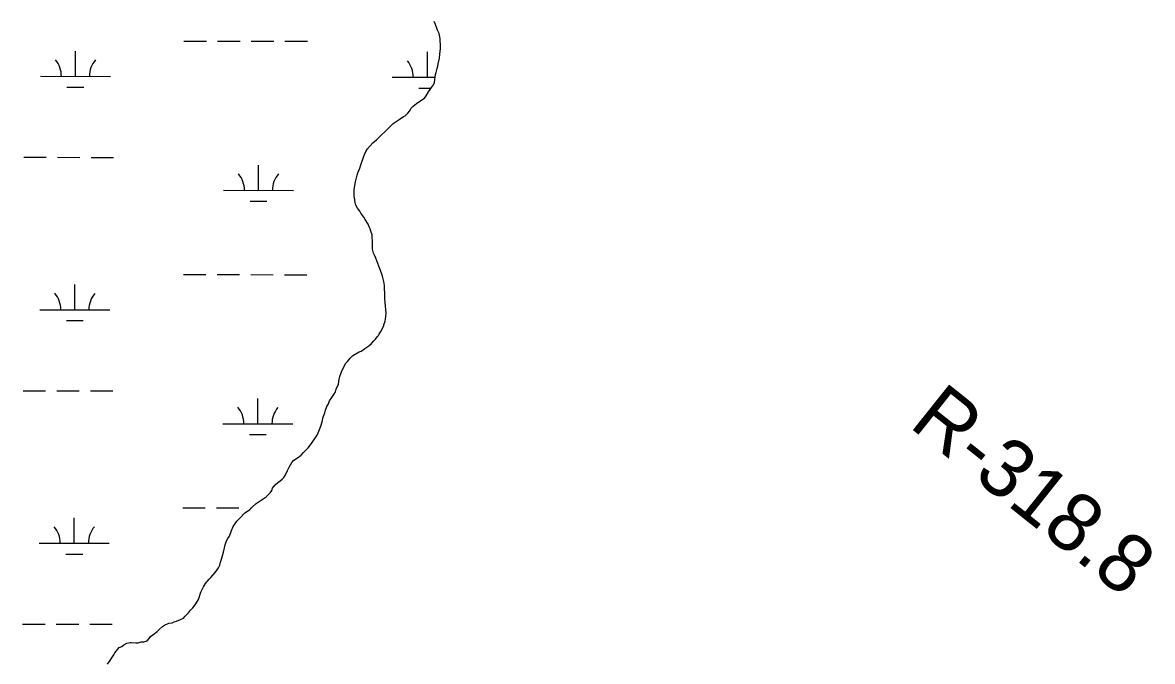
# Model space of a CAD drawing. Extents: x 3172297 to 3210190, y 958463 to 983887.
# Drawn here: x 3192708 to 3194319, y 970148 to 971058 of the extents above; entities that cross this region are included whole.
import ezdxf

# ---------------------------------------------------------------- set-up
doc = ezdxf.new("R2010")
doc.units = 0
doc.layers.add('V-RIVR-RANG-IDEN', color=7, linetype='Continuous')
doc.layers.add('V-WETL-SWMP', color=7, linetype='Continuous')

msp = doc.modelspace()

# ---------------------------------------------------------------- linework, layer by layer
at = {"layer": 'V-WETL-SWMP'}
for p, q in [((3192937.9, 971031.8), (3192969.9, 971031.7)), ((3192985.9, 971031.7), (3193017.9, 971031.6)), ((3193033.9, 971031.6), (3193065.9, 971031.5)), ((3193081.9, 971031.4), (3193113.9, 971031.4)), ((3192783.2, 970981.4), (3192783.3, 971017.4)), ((3193285.1, 970980.2), (3193285.2, 971016.2)), ((3192733.2, 970981.6), (3192833.2, 970981.3)), ((3193235.1, 970980.3), (3193296.3, 970980.2)), ((3192771.1, 970966), (3192795.1, 970966)), ((3193273, 970964.8), (3193290.5, 970964.8)), ((3192709.5, 970866.2), (3192741.5, 970866.1)), ((3192757.5, 970866.1), (3192789.5, 970866)), ((3192805.5, 970866), (3192837.5, 970865.9)), ((3193044.2, 970818.9), (3193044.3, 970854.9)), ((3192994.2, 970819.1), (3193094.2, 970818.8)), ((3193032.2, 970803.5), (3193056.2, 970803.5)), ((3192782.3, 970648.8), (3192782.4, 970684.8)), ((3192937.1, 970699.1), (3192969.1, 970699)), ((3192985.1, 970699), (3193017.1, 970698.9)), ((3193033.1, 970698.9), (3193065.1, 970698.8)), ((3193081.1, 970698.8), (3193113.1, 970698.7)), ((3192732.3, 970648.9), (3192832.3, 970648.6)), ((3192770.3, 970633.4), (3192794.3, 970633.3)), ((3192708.7, 970533.5), (3192740.7, 970533.4)), ((3192756.7, 970533.4), (3192788.7, 970533.3)), ((3192804.7, 970533.3), (3192836.7, 970533.2)), ((3193043.4, 970486.3), (3193043.5, 970522.3)), ((3192993.4, 970486.4), (3193093.4, 970486.1)), ((3193031.3, 970470.9), (3193055.3, 970470.8)), ((3192936.2, 970366.4), (3192968.2, 970366.4)), ((3192984.2, 970366.3), (3193016.2, 970366.3)), ((3193032.2, 970366.2), (3193034, 970366.2)), ((3192781.5, 970316.1), (3192781.6, 970352.1)), ((3192731.5, 970316.2), (3192831.5, 970316)), ((3192769.5, 970300.7), (3192793.5, 970300.6)), ((3192707.8, 970200.8), (3192739.8, 970200.8)), ((3192755.8, 970200.7), (3192787.8, 970200.6)), ((3192803.8, 970200.6), (3192835.8, 970200.5))]:
    msp.add_line(p, q, dxfattribs=at)
msp.add_lwpolyline([(3192828.9, 970143.8), (3192832.9, 970148.9), (3192835, 970152.8), (3192838.1, 970156.9), (3192839.6, 970159.9), (3192845.4, 970167.7), (3192849.3, 970169.1), (3192852, 970171.2), (3192856.6, 970173.8), (3192861.1, 970174.7), (3192862.6, 970174.7), (3192869.5, 970174.3), (3192872.5, 970174.3), (3192876.7, 970175.4), (3192880.6, 970175.7), (3192885.4, 970177.1), (3192888.5, 970180.1), (3192890.3, 970183.1), (3192893.6, 970185.7), (3192899.7, 970190.2), (3192903, 970193.7), (3192907.3, 970197.6), (3192910.3, 970199.4), (3192916.3, 970202.3), (3192921.2, 970202.8), (3192924.2, 970204), (3192927.5, 970205.2), (3192932.9, 970207.2), (3192937.1, 970209.3), (3192939.6, 970212), (3192944.4, 970217), (3192947.5, 970220.6), (3192950.8, 970224.1), (3192952.6, 970226.5), (3192954.8, 970229.5), (3192958.5, 970235.8), (3192961.9, 970246.2), (3192964.3, 970251), (3192965.9, 970254), (3192968.6, 970258.8), (3192970.5, 970261.2), (3192971.7, 970262), (3192974.1, 970265), (3192976.5, 970267.4), (3192982.3, 970274.2), (3192987.2, 970281.1), (3192989, 970284.7), (3192990.3, 970288.9), (3192991.5, 970293.4), (3192994.3, 970303.2), (3192996.9, 970313.7), (3192998.7, 970319.4), (3193000.6, 970322.7), (3193002.7, 970326.3), (3193005.8, 970334), (3193008.3, 970339.7), (3193011.3, 970344.5), (3193013.5, 970347.5), (3193018.3, 970352.5), (3193025, 970359.4), (3193028.6, 970361.7), (3193031.7, 970364.1), (3193035.3, 970367.3), (3193041.1, 970372.7), (3193046.8, 970376.5), (3193050.8, 970379.5), (3193055.3, 970382.4), (3193057.4, 970384.8), (3193060.5, 970387.5), (3193060.8, 970387.8), (3193063.2, 970391.4), (3193064.4, 970394.7), (3193068.1, 970399.4), (3193072, 970402.7), (3193075.1, 970405), (3193077.8, 970407.4), (3193080.5, 970409.8), (3193082.1, 970412.5), (3193085.7, 970419.6), (3193088.2, 970424.4), (3193091.9, 970431), (3193094.6, 970434.6), (3193100.1, 970437.8), (3193104.9, 970441.6), (3193108.6, 970445.2), (3193111, 970447.6), (3193115.2, 970452), (3193118.3, 970456.2), (3193121, 970459.8), (3193122.6, 970462.5), (3193126.2, 970467.2), (3193127.7, 970469.9), (3193129.3, 970473.2), (3193131.4, 970478), (3193133.6, 970484.3), (3193135.5, 970490.9), (3193136.1, 970494.5), (3193137.1, 970497.4), (3193138.9, 970501.9), (3193139.9, 970505.8), (3193141.7, 970510.9), (3193143.9, 970514.8), (3193145.7, 970519), (3193148.8, 970524), (3193151.8, 970528.2), (3193154, 970531.8), (3193155.2, 970535.7), (3193158.3, 970542.9), (3193158.9, 970546.5), (3193159.3, 970550.1), (3193160.2, 970553.6), (3193162.4, 970560.2), (3193166.1, 970567.4), (3193168.8, 970572.5), (3193171, 970575.1), (3193175.2, 970579.9), (3193178.9, 970583.5), (3193187.6, 970588.8), (3193190.7, 970589.9), (3193193.7, 970591.7), (3193196.1, 970593.5), (3193198.8, 970595.3), (3193201.5, 970597.3), (3193205.2, 970600.9), (3193208.8, 970604.5), (3193211, 970606.8), (3193213.7, 970610.1), (3193215.2, 970612.2), (3193216.5, 970614), (3193218.6, 970617.9), (3193222, 970623.8), (3193222.9, 970626.2), (3193222.9, 970627.1), (3193224.8, 970632.5), (3193225.4, 970635.5), (3193226, 970639.4), (3193226.1, 970643.9), (3193225.9, 970649), (3193225.6, 970654.1), (3193224.5, 970664.3), (3193224.6, 970669.4), (3193224.3, 970673.1), (3193224.1, 970678.2), (3193224.1, 970683.3), (3193223, 970689.3), (3193221, 970696.8), (3193219.5, 970701), (3193216, 970711), (3193211.7, 970722.4), (3193209.6, 970726.4), (3193208.1, 970729.7), (3193206.7, 970735.1), (3193206.7, 970739.3), (3193206.8, 970746.8), (3193206.3, 970752.5), (3193206.3, 970755.5), (3193204.6, 970760.7), (3193203.4, 970764), (3193202.2, 970767), (3193200.8, 970770.6), (3193196.4, 970777.3), (3193194.3, 970780.9), (3193190.4, 970786.4), (3193188.7, 970789.1), (3193185.4, 970793.6), (3193183.1, 970797.8), (3193182.2, 970801.5), (3193181.6, 970804.8), (3193180.8, 970811.1), (3193180.6, 970815), (3193180.6, 970819.8), (3193181.2, 970823.1), (3193182.8, 970831.2), (3193185.1, 970840.8), (3193186, 970844.1), (3193188.8, 970850.6), (3193190.3, 970855.4), (3193192.5, 970862), (3193194, 970866.5), (3193195.6, 970870.1), (3193197.1, 970874.3), (3193199.6, 970878.1), (3193203.5, 970882.3), (3193207.2, 970886.5), (3193212.3, 970891.2), (3193219.9, 970898), (3193224.2, 970902.2), (3193228.7, 970906.7), (3193233, 970911.1), (3193236.3, 970914.1), (3193244.8, 970920), (3193251.1, 970924.1), (3193253.6, 970925.3), (3193254.8, 970926.5), (3193257.2, 970928.9), (3193259.6, 970931.8), (3193262.1, 970936), (3193264.8, 970939), (3193269.7, 970942.8), (3193277.2, 970947.9), (3193280.9, 970950.5), (3193283.3, 970953.8), (3193286.7, 970959.2), (3193289.1, 970962.7), (3193291, 970965.4), (3193293.7, 970969.6), (3193295.2, 970972.6), (3193295.9, 970977.1), (3193296.9, 970984), (3193297.5, 970987), (3193299.1, 970992.7), (3193300, 970996.2), (3193300.6, 970999.2), (3193302.2, 971007.6), (3193302.9, 971013), (3193303.5, 971017.2), (3193303.6, 971020.8), (3193303.6, 971024.1), (3193303.1, 971034.7), (3193302.9, 971038), (3193301.7, 971042.5), (3193299.7, 971047.3), (3193296.8, 971055.4), (3193294.7, 971059.7)], dxfattribs=at)
for centre, start, end in [((3192727.9, 970982), 359.0865, 40.6302), ((3192838.4, 970981.8), 139.0865, 180.6302), ((3193229.8, 970980.8), 359.0865, 40.6302), ((3192989, 970819.5), 359.0865, 40.6302), ((3193099.4, 970819.3), 139.0865, 180.6302), ((3192727.1, 970649.4), 359.0865, 40.6302), ((3192837.6, 970649.1), 139.0865, 180.6302), ((3192988.1, 970486.9), 359.0865, 40.6302), ((3193098.6, 970486.6), 139.0865, 180.6302), ((3192726.3, 970316.7), 359.0865, 40.6302), ((3192836.8, 970316.4), 139.0865, 180.6302)]:
    msp.add_arc(centre, 35.2, start, end, dxfattribs=at)

# ---------------------------------------------------------------- texts
at = {"layer": 'V-RIVR-RANG-IDEN'}
msp.add_text('R-318.8', height=83, rotation=321.4322, dxfattribs=at).set_placement((3193970.3, 970483))

doc.saveas('drawing.dxf')
